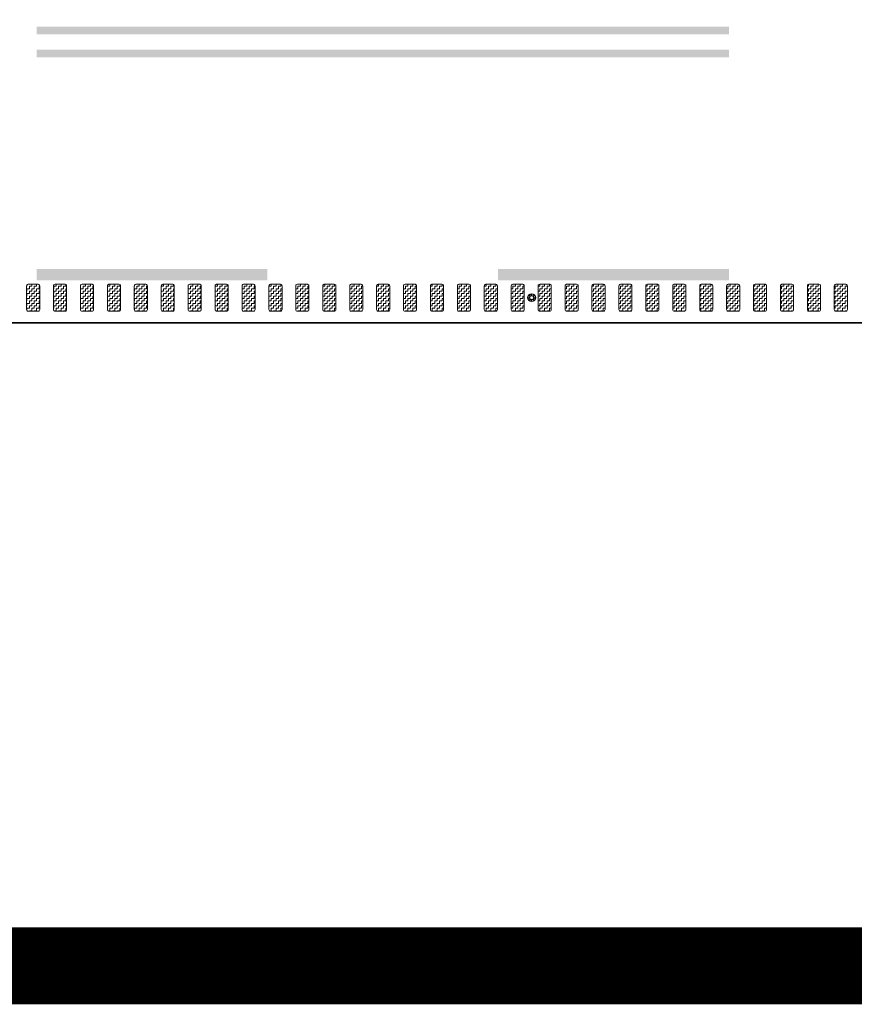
# Model space of a CAD drawing. Header units: metres. Extents: x -699 to 2316, y -1199 to 781.
# Tile 369 of 593: x 784 to 794, y -299 to -286. Entities that reach past the tile are written whole.
import ezdxf

# ---------------------------------------------------------------- set-up
doc = ezdxf.new("R2010")
doc.units = ezdxf.units.M
doc.linetypes.add('VW-3-3_STREEP', pattern=[6, 3, -3])
doc.linetypes.add('VW-9-3_STREEP', pattern=[12, 9, -3])
for name, color, linetype, lineweight in [('N-WA-IE-MEUBILAIR_WEGMEUBILAIR-S', 7, 'Continuous', 25), ('N-WA-VW-MARKERING_DYNAMISCH-G', 7, 'Continuous', 35), ('N-WE-VH-KANTVERHARDING-G', 210, 'Continuous', 35), ('N-WE-VW-MARKERING_LANGS_STREEP_33-G', 7, 'VW-3-3_STREEP', 13), ('N-WE-VW-MARKERING_LANGS_STREEP_93-G', 7, 'VW-9-3_STREEP', 13)]:
    doc.layers.add(name, color=color, linetype=linetype, lineweight=lineweight)
doc.layers.add('X-XX-AL-TEKENBLAD_VIEWPORT-G', color=7, linetype='Continuous', lineweight=18, plot=False)
pattern_1 = [(180, (0, 0), (-0.03175, -0.03175), [0.03175, -0.03175]), (270, (-0.03175, 0), (0.03175, -0.03175), [0.03175, -0.03175])]

# ---------------------------------------------------------------- blocks, each defined once
blk = doc.blocks.new('SIE-WEG_GLASBOLREFLECTOR-SO')
for p, q in [((-0.375, 0), (-0.199, 0)), ((-0.141, 0.141), (-0.265, 0.265)), ((0, 0.2), (0, 0.375)), ((0.142, 0.141), (0.265, 0.265)), ((0.201, 0), (0.375, 0)), ((-0.265, -0.266), (-0.141, -0.141)), ((0, -0.375), (0, -0.2)), ((0.265, -0.266), (0.142, -0.142))]:
    blk.add_line(p, q)
for centre, radius in [((0, 0), 0.375), ((0.001, 0), 0.2)]:
    blk.add_circle(centre, radius)
blk = doc.blocks.new('glasbol')
at = {"layer": 'N-WA-IE-MEUBILAIR_WEGMEUBILAIR-S'}
blk.add_blockref('SIE-WEG_GLASBOLREFLECTOR-SO', (-0.001, 0), dxfattribs=at)

msp = doc.modelspace()

# ---------------------------------------------------------------- hatches: boundary and pattern name
at = {"layer": 'N-WA-VW-MARKERING_DYNAMISCH-G', "lineweight": 9}
h = msp.add_hatch(dxfattribs=at)
h.set_pattern_fill('ZIGZAG', color=8, scale=0.01, angle=180, style=0)
h.set_pattern_definition(pattern_1)
edge = h.paths.add_edge_path()
edge.add_line((783.7017, -289.3115), (783.8317, -289.3115))
edge.add_arc((783.8317, -289.3315), 0.02, 0, 90, ccw=False)
edge.add_line((783.8517, -289.3315), (783.8517, -289.6415))
edge.add_arc((783.8317, -289.6415), 0.02, 270, 360, ccw=False)
edge.add_line((783.8317, -289.6615), (783.7017, -289.6615))
edge.add_arc((783.7017, -289.6415), 0.02, 180, 270, ccw=False)
edge.add_line((783.6817, -289.6415), (783.6817, -289.3315))
edge.add_arc((783.7017, -289.3315), 0.02, 90, 180, ccw=False)
h = msp.add_hatch(dxfattribs=at)
h.set_pattern_fill('ZIGZAG', color=8, scale=0.01, angle=180, style=0)
h.set_pattern_definition(pattern_1)
edge = h.paths.add_edge_path()
edge.add_line((784.0517, -289.3115), (784.1817, -289.3115))
edge.add_arc((784.1817, -289.3315), 0.02, 0, 90, ccw=False)
edge.add_line((784.2017, -289.3315), (784.2017, -289.6415))
edge.add_arc((784.1817, -289.6415), 0.02, 270, 360, ccw=False)
edge.add_line((784.1817, -289.6615), (784.0517, -289.6615))
edge.add_arc((784.0517, -289.6415), 0.02, 180, 270, ccw=False)
edge.add_line((784.0317, -289.6415), (784.0317, -289.3315))
edge.add_arc((784.0517, -289.3315), 0.02, 90, 180, ccw=False)
h = msp.add_hatch(dxfattribs=at)
h.set_pattern_fill('ZIGZAG', color=8, scale=0.01, angle=180, style=0)
h.set_pattern_definition(pattern_1)
edge = h.paths.add_edge_path()
edge.add_line((784.4017, -289.3115), (784.5317, -289.3115))
edge.add_arc((784.5317, -289.3315), 0.02, 0, 90, ccw=False)
edge.add_line((784.5517, -289.3315), (784.5517, -289.6415))
edge.add_arc((784.5317, -289.6415), 0.02, 270, 360, ccw=False)
edge.add_line((784.5317, -289.6615), (784.4017, -289.6615))
edge.add_arc((784.4017, -289.6415), 0.02, 180, 270, ccw=False)
edge.add_line((784.3817, -289.6415), (784.3817, -289.3315))
edge.add_arc((784.4017, -289.3315), 0.02, 90, 180, ccw=False)
h = msp.add_hatch(dxfattribs=at)
h.set_pattern_fill('ZIGZAG', color=8, scale=0.01, angle=180, style=0)
h.set_pattern_definition(pattern_1)
edge = h.paths.add_edge_path()
edge.add_line((784.7517, -289.3115), (784.8817, -289.3115))
edge.add_arc((784.8817, -289.3315), 0.02, 0, 90, ccw=False)
edge.add_line((784.9017, -289.3315), (784.9017, -289.6415))
edge.add_arc((784.8817, -289.6415), 0.02, 270, 360, ccw=False)
edge.add_line((784.8817, -289.6615), (784.7517, -289.6615))
edge.add_arc((784.7517, -289.6415), 0.02, 180, 270, ccw=False)
edge.add_line((784.7317, -289.6415), (784.7317, -289.3315))
edge.add_arc((784.7517, -289.3315), 0.02, 90, 180, ccw=False)
h = msp.add_hatch(dxfattribs=at)
h.set_pattern_fill('ZIGZAG', color=8, scale=0.01, angle=180, style=0)
h.set_pattern_definition(pattern_1)
edge = h.paths.add_edge_path()
edge.add_line((785.1017, -289.3115), (785.2317, -289.3115))
edge.add_arc((785.2317, -289.3315), 0.02, 0, 90, ccw=False)
edge.add_line((785.2517, -289.3315), (785.2517, -289.6415))
edge.add_arc((785.2317, -289.6415), 0.02, 270, 360, ccw=False)
edge.add_line((785.2317, -289.6615), (785.1017, -289.6615))
edge.add_arc((785.1017, -289.6415), 0.02, 180, 270, ccw=False)
edge.add_line((785.0817, -289.6415), (785.0817, -289.3315))
edge.add_arc((785.1017, -289.3315), 0.02, 90, 180, ccw=False)
h = msp.add_hatch(dxfattribs=at)
h.set_pattern_fill('ZIGZAG', color=8, scale=0.01, angle=180, style=0)
h.set_pattern_definition(pattern_1)
edge = h.paths.add_edge_path()
edge.add_line((785.4517, -289.3115), (785.5817, -289.3115))
edge.add_arc((785.5817, -289.3315), 0.02, 0, 90, ccw=False)
edge.add_line((785.6017, -289.3315), (785.6017, -289.6415))
edge.add_arc((785.5817, -289.6415), 0.02, 270, 360, ccw=False)
edge.add_line((785.5817, -289.6615), (785.4517, -289.6615))
edge.add_arc((785.4517, -289.6415), 0.02, 180, 270, ccw=False)
edge.add_line((785.4317, -289.6415), (785.4317, -289.3315))
edge.add_arc((785.4517, -289.3315), 0.02, 90, 180, ccw=False)
h = msp.add_hatch(dxfattribs=at)
h.set_pattern_fill('ZIGZAG', color=8, scale=0.01, angle=180, style=0)
h.set_pattern_definition(pattern_1)
edge = h.paths.add_edge_path()
edge.add_line((785.8017, -289.3115), (785.9317, -289.3115))
edge.add_arc((785.9317, -289.3315), 0.02, 0, 90, ccw=False)
edge.add_line((785.9517, -289.3315), (785.9517, -289.6415))
edge.add_arc((785.9317, -289.6415), 0.02, 270, 360, ccw=False)
edge.add_line((785.9317, -289.6615), (785.8017, -289.6615))
edge.add_arc((785.8017, -289.6415), 0.02, 180, 270, ccw=False)
edge.add_line((785.7817, -289.6415), (785.7817, -289.3315))
edge.add_arc((785.8017, -289.3315), 0.02, 90, 180, ccw=False)
h = msp.add_hatch(dxfattribs=at)
h.set_pattern_fill('ZIGZAG', color=8, scale=0.01, angle=180, style=0)
h.set_pattern_definition(pattern_1)
edge = h.paths.add_edge_path()
edge.add_line((786.1517, -289.3115), (786.2817, -289.3115))
edge.add_arc((786.2817, -289.3315), 0.02, 0, 90, ccw=False)
edge.add_line((786.3017, -289.3315), (786.3017, -289.6415))
edge.add_arc((786.2817, -289.6415), 0.02, 270, 360, ccw=False)
edge.add_line((786.2817, -289.6615), (786.1517, -289.6615))
edge.add_arc((786.1517, -289.6415), 0.02, 180, 270, ccw=False)
edge.add_line((786.1317, -289.6415), (786.1317, -289.3315))
edge.add_arc((786.1517, -289.3315), 0.02, 90, 180, ccw=False)
h = msp.add_hatch(dxfattribs=at)
h.set_pattern_fill('ZIGZAG', color=8, scale=0.01, angle=180, style=0)
h.set_pattern_definition(pattern_1)
edge = h.paths.add_edge_path()
edge.add_line((786.5017, -289.3115), (786.6317, -289.3115))
edge.add_arc((786.6317, -289.3315), 0.02, 0, 90, ccw=False)
edge.add_line((786.6517, -289.3315), (786.6517, -289.6415))
edge.add_arc((786.6317, -289.6415), 0.02, 270, 360, ccw=False)
edge.add_line((786.6317, -289.6615), (786.5017, -289.6615))
edge.add_arc((786.5017, -289.6415), 0.02, 180, 270, ccw=False)
edge.add_line((786.4817, -289.6415), (786.4817, -289.3315))
edge.add_arc((786.5017, -289.3315), 0.02, 90, 180, ccw=False)
h = msp.add_hatch(dxfattribs=at)
h.set_pattern_fill('ZIGZAG', color=8, scale=0.01, angle=180, style=0)
h.set_pattern_definition(pattern_1)
edge = h.paths.add_edge_path()
edge.add_line((786.8517, -289.3115), (786.9817, -289.3115))
edge.add_arc((786.9817, -289.3315), 0.02, 0, 90, ccw=False)
edge.add_line((787.0017, -289.3315), (787.0017, -289.6415))
edge.add_arc((786.9817, -289.6415), 0.02, 270, 360, ccw=False)
edge.add_line((786.9817, -289.6615), (786.8517, -289.6615))
edge.add_arc((786.8517, -289.6415), 0.02, 180, 270, ccw=False)
edge.add_line((786.8317, -289.6415), (786.8317, -289.3315))
edge.add_arc((786.8517, -289.3315), 0.02, 90, 180, ccw=False)
h = msp.add_hatch(dxfattribs=at)
h.set_pattern_fill('ZIGZAG', color=8, scale=0.01, angle=180, style=0)
h.set_pattern_definition(pattern_1)
edge = h.paths.add_edge_path()
edge.add_line((787.2017, -289.3115), (787.3317, -289.3115))
edge.add_arc((787.3317, -289.3315), 0.02, 0, 90, ccw=False)
edge.add_line((787.3517, -289.3315), (787.3517, -289.6415))
edge.add_arc((787.3317, -289.6415), 0.02, 270, 360, ccw=False)
edge.add_line((787.3317, -289.6615), (787.2017, -289.6615))
edge.add_arc((787.2017, -289.6415), 0.02, 180, 270, ccw=False)
edge.add_line((787.1817, -289.6415), (787.1817, -289.3315))
edge.add_arc((787.2017, -289.3315), 0.02, 90, 180, ccw=False)
h = msp.add_hatch(dxfattribs=at)
h.set_pattern_fill('ZIGZAG', color=8, scale=0.01, angle=180, style=0)
h.set_pattern_definition(pattern_1)
edge = h.paths.add_edge_path()
edge.add_line((787.5517, -289.3115), (787.6817, -289.3115))
edge.add_arc((787.6817, -289.3315), 0.02, 0, 90, ccw=False)
edge.add_line((787.7017, -289.3315), (787.7017, -289.6415))
edge.add_arc((787.6817, -289.6415), 0.02, 270, 360, ccw=False)
edge.add_line((787.6817, -289.6615), (787.5517, -289.6615))
edge.add_arc((787.5517, -289.6415), 0.02, 180, 270, ccw=False)
edge.add_line((787.5317, -289.6415), (787.5317, -289.3315))
edge.add_arc((787.5517, -289.3315), 0.02, 90, 180, ccw=False)
h = msp.add_hatch(dxfattribs=at)
h.set_pattern_fill('ZIGZAG', color=8, scale=0.01, angle=180, style=0)
h.set_pattern_definition(pattern_1)
edge = h.paths.add_edge_path()
edge.add_line((787.9017, -289.3115), (788.0317, -289.3115))
edge.add_arc((788.0317, -289.3315), 0.02, 0, 90, ccw=False)
edge.add_line((788.0517, -289.3315), (788.0517, -289.6415))
edge.add_arc((788.0317, -289.6415), 0.02, 270, 360, ccw=False)
edge.add_line((788.0317, -289.6615), (787.9017, -289.6615))
edge.add_arc((787.9017, -289.6415), 0.02, 180, 270, ccw=False)
edge.add_line((787.8817, -289.6415), (787.8817, -289.3315))
edge.add_arc((787.9017, -289.3315), 0.02, 90, 180, ccw=False)
h = msp.add_hatch(dxfattribs=at)
h.set_pattern_fill('ZIGZAG', color=8, scale=0.01, angle=180, style=0)
h.set_pattern_definition(pattern_1)
edge = h.paths.add_edge_path()
edge.add_line((788.2517, -289.3115), (788.3817, -289.3115))
edge.add_arc((788.3817, -289.3315), 0.02, 0, 90, ccw=False)
edge.add_line((788.4017, -289.3315), (788.4017, -289.6415))
edge.add_arc((788.3817, -289.6415), 0.02, 270, 360, ccw=False)
edge.add_line((788.3817, -289.6615), (788.2517, -289.6615))
edge.add_arc((788.2517, -289.6415), 0.02, 180, 270, ccw=False)
edge.add_line((788.2317, -289.6415), (788.2317, -289.3315))
edge.add_arc((788.2517, -289.3315), 0.02, 90, 180, ccw=False)
h = msp.add_hatch(dxfattribs=at)
h.set_pattern_fill('ZIGZAG', color=8, scale=0.01, angle=180, style=0)
h.set_pattern_definition(pattern_1)
edge = h.paths.add_edge_path()
edge.add_line((788.6017, -289.3115), (788.7317, -289.3115))
edge.add_arc((788.7317, -289.3315), 0.02, 0, 90, ccw=False)
edge.add_line((788.7517, -289.3315), (788.7517, -289.6415))
edge.add_arc((788.7317, -289.6415), 0.02, 270, 360, ccw=False)
edge.add_line((788.7317, -289.6615), (788.6017, -289.6615))
edge.add_arc((788.6017, -289.6415), 0.02, 180, 270, ccw=False)
edge.add_line((788.5817, -289.6415), (788.5817, -289.3315))
edge.add_arc((788.6017, -289.3315), 0.02, 90, 180, ccw=False)
h = msp.add_hatch(dxfattribs=at)
h.set_pattern_fill('ZIGZAG', color=8, scale=0.01, angle=180, style=0)
h.set_pattern_definition(pattern_1)
edge = h.paths.add_edge_path()
edge.add_line((788.9517, -289.3115), (789.0817, -289.3115))
edge.add_arc((789.0817, -289.3315), 0.02, 0, 90, ccw=False)
edge.add_line((789.1017, -289.3315), (789.1017, -289.6415))
edge.add_arc((789.0817, -289.6415), 0.02, 270, 360, ccw=False)
edge.add_line((789.0817, -289.6615), (788.9517, -289.6615))
edge.add_arc((788.9517, -289.6415), 0.02, 180, 270, ccw=False)
edge.add_line((788.9317, -289.6415), (788.9317, -289.3315))
edge.add_arc((788.9517, -289.3315), 0.02, 90, 180, ccw=False)
h = msp.add_hatch(dxfattribs=at)
h.set_pattern_fill('ZIGZAG', color=8, scale=0.01, angle=180, style=0)
h.set_pattern_definition(pattern_1)
edge = h.paths.add_edge_path()
edge.add_line((789.3017, -289.3115), (789.4317, -289.3115))
edge.add_arc((789.4317, -289.3315), 0.02, 0, 90, ccw=False)
edge.add_line((789.4517, -289.3315), (789.4517, -289.6415))
edge.add_arc((789.4317, -289.6415), 0.02, 270, 360, ccw=False)
edge.add_line((789.4317, -289.6615), (789.3017, -289.6615))
edge.add_arc((789.3017, -289.6415), 0.02, 180, 270, ccw=False)
edge.add_line((789.2817, -289.6415), (789.2817, -289.3315))
edge.add_arc((789.3017, -289.3315), 0.02, 90, 180, ccw=False)
h = msp.add_hatch(dxfattribs=at)
h.set_pattern_fill('ZIGZAG', color=8, scale=0.01, angle=180, style=0)
h.set_pattern_definition(pattern_1)
edge = h.paths.add_edge_path()
edge.add_line((789.6517, -289.3115), (789.7817, -289.3115))
edge.add_arc((789.7817, -289.3315), 0.02, 0, 90, ccw=False)
edge.add_line((789.8017, -289.3315), (789.8017, -289.6415))
edge.add_arc((789.7817, -289.6415), 0.02, 270, 360, ccw=False)
edge.add_line((789.7817, -289.6615), (789.6517, -289.6615))
edge.add_arc((789.6517, -289.6415), 0.02, 180, 270, ccw=False)
edge.add_line((789.6317, -289.6415), (789.6317, -289.3315))
edge.add_arc((789.6517, -289.3315), 0.02, 90, 180, ccw=False)
h = msp.add_hatch(dxfattribs=at)
h.set_pattern_fill('ZIGZAG', color=8, scale=0.01, angle=180, style=0)
h.set_pattern_definition(pattern_1)
edge = h.paths.add_edge_path()
edge.add_line((790.0017, -289.3115), (790.1317, -289.3115))
edge.add_arc((790.1317, -289.3315), 0.02, 0, 90, ccw=False)
edge.add_line((790.1517, -289.3315), (790.1517, -289.6415))
edge.add_arc((790.1317, -289.6415), 0.02, 270, 360, ccw=False)
edge.add_line((790.1317, -289.6615), (790.0017, -289.6615))
edge.add_arc((790.0017, -289.6415), 0.02, 180, 270, ccw=False)
edge.add_line((789.9817, -289.6415), (789.9817, -289.3315))
edge.add_arc((790.0017, -289.3315), 0.02, 90, 180, ccw=False)
h = msp.add_hatch(dxfattribs=at)
h.set_pattern_fill('ZIGZAG', color=8, scale=0.01, angle=180, style=0)
h.set_pattern_definition(pattern_1)
edge = h.paths.add_edge_path()
edge.add_line((790.3517, -289.3115), (790.4817, -289.3115))
edge.add_arc((790.4817, -289.3315), 0.02, 0, 90, ccw=False)
edge.add_line((790.5017, -289.3315), (790.5017, -289.6415))
edge.add_arc((790.4817, -289.6415), 0.02, 270, 360, ccw=False)
edge.add_line((790.4817, -289.6615), (790.3517, -289.6615))
edge.add_arc((790.3517, -289.6415), 0.02, 180, 270, ccw=False)
edge.add_line((790.3317, -289.6415), (790.3317, -289.3315))
edge.add_arc((790.3517, -289.3315), 0.02, 90, 180, ccw=False)
h = msp.add_hatch(dxfattribs=at)
h.set_pattern_fill('ZIGZAG', color=8, scale=0.01, angle=180, style=0)
h.set_pattern_definition(pattern_1)
edge = h.paths.add_edge_path()
edge.add_line((790.7017, -289.3115), (790.8317, -289.3115))
edge.add_arc((790.8317, -289.3315), 0.02, 0, 90, ccw=False)
edge.add_line((790.8517, -289.3315), (790.8517, -289.6415))
edge.add_arc((790.8317, -289.6415), 0.02, 270, 360, ccw=False)
edge.add_line((790.8317, -289.6615), (790.7017, -289.6615))
edge.add_arc((790.7017, -289.6415), 0.02, 180, 270, ccw=False)
edge.add_line((790.6817, -289.6415), (790.6817, -289.3315))
edge.add_arc((790.7017, -289.3315), 0.02, 90, 180, ccw=False)
h = msp.add_hatch(dxfattribs=at)
h.set_pattern_fill('ZIGZAG', color=8, scale=0.01, angle=180, style=0)
h.set_pattern_definition(pattern_1)
edge = h.paths.add_edge_path()
edge.add_line((791.0517, -289.3115), (791.1817, -289.3115))
edge.add_arc((791.1817, -289.3315), 0.02, 0, 90, ccw=False)
edge.add_line((791.2017, -289.3315), (791.2017, -289.6415))
edge.add_arc((791.1817, -289.6415), 0.02, 270, 360, ccw=False)
edge.add_line((791.1817, -289.6615), (791.0517, -289.6615))
edge.add_arc((791.0517, -289.6415), 0.02, 180, 270, ccw=False)
edge.add_line((791.0317, -289.6415), (791.0317, -289.3315))
edge.add_arc((791.0517, -289.3315), 0.02, 90, 180, ccw=False)
h = msp.add_hatch(dxfattribs=at)
h.set_pattern_fill('ZIGZAG', color=8, scale=0.01, angle=180, style=0)
h.set_pattern_definition(pattern_1)
edge = h.paths.add_edge_path()
edge.add_line((791.4017, -289.3115), (791.5317, -289.3115))
edge.add_arc((791.5317, -289.3315), 0.02, 0, 90, ccw=False)
edge.add_line((791.5517, -289.3315), (791.5517, -289.6415))
edge.add_arc((791.5317, -289.6415), 0.02, 270, 360, ccw=False)
edge.add_line((791.5317, -289.6615), (791.4017, -289.6615))
edge.add_arc((791.4017, -289.6415), 0.02, 180, 270, ccw=False)
edge.add_line((791.3817, -289.6415), (791.3817, -289.3315))
edge.add_arc((791.4017, -289.3315), 0.02, 90, 180, ccw=False)
h = msp.add_hatch(dxfattribs=at)
h.set_pattern_fill('ZIGZAG', color=8, scale=0.01, angle=180, style=0)
h.set_pattern_definition(pattern_1)
edge = h.paths.add_edge_path()
edge.add_line((791.7517, -289.3115), (791.8817, -289.3115))
edge.add_arc((791.8817, -289.3315), 0.02, 0, 90, ccw=False)
edge.add_line((791.9017, -289.3315), (791.9017, -289.6415))
edge.add_arc((791.8817, -289.6415), 0.02, 270, 360, ccw=False)
edge.add_line((791.8817, -289.6615), (791.7517, -289.6615))
edge.add_arc((791.7517, -289.6415), 0.02, 180, 270, ccw=False)
edge.add_line((791.7317, -289.6415), (791.7317, -289.3315))
edge.add_arc((791.7517, -289.3315), 0.02, 90, 180, ccw=False)
h = msp.add_hatch(dxfattribs=at)
h.set_pattern_fill('ZIGZAG', color=8, scale=0.01, angle=180, style=0)
h.set_pattern_definition(pattern_1)
edge = h.paths.add_edge_path()
edge.add_line((792.1017, -289.3115), (792.2317, -289.3115))
edge.add_arc((792.2317, -289.3315), 0.02, 0, 90, ccw=False)
edge.add_line((792.2517, -289.3315), (792.2517, -289.6415))
edge.add_arc((792.2317, -289.6415), 0.02, 270, 360, ccw=False)
edge.add_line((792.2317, -289.6615), (792.1017, -289.6615))
edge.add_arc((792.1017, -289.6415), 0.02, 180, 270, ccw=False)
edge.add_line((792.0817, -289.6415), (792.0817, -289.3315))
edge.add_arc((792.1017, -289.3315), 0.02, 90, 180, ccw=False)
h = msp.add_hatch(dxfattribs=at)
h.set_pattern_fill('ZIGZAG', color=8, scale=0.01, angle=180, style=0)
h.set_pattern_definition(pattern_1)
edge = h.paths.add_edge_path()
edge.add_line((792.4517, -289.3115), (792.5817, -289.3115))
edge.add_arc((792.5817, -289.3315), 0.02, 0, 90, ccw=False)
edge.add_line((792.6017, -289.3315), (792.6017, -289.6415))
edge.add_arc((792.5817, -289.6415), 0.02, 270, 360, ccw=False)
edge.add_line((792.5817, -289.6615), (792.4517, -289.6615))
edge.add_arc((792.4517, -289.6415), 0.02, 180, 270, ccw=False)
edge.add_line((792.4317, -289.6415), (792.4317, -289.3315))
edge.add_arc((792.4517, -289.3315), 0.02, 90, 180, ccw=False)
h = msp.add_hatch(dxfattribs=at)
h.set_pattern_fill('ZIGZAG', color=8, scale=0.01, angle=180, style=0)
h.set_pattern_definition(pattern_1)
edge = h.paths.add_edge_path()
edge.add_line((792.8017, -289.3115), (792.9317, -289.3115))
edge.add_arc((792.9317, -289.3315), 0.02, 0, 90, ccw=False)
edge.add_line((792.9517, -289.3315), (792.9517, -289.6415))
edge.add_arc((792.9317, -289.6415), 0.02, 270, 360, ccw=False)
edge.add_line((792.9317, -289.6615), (792.8017, -289.6615))
edge.add_arc((792.8017, -289.6415), 0.02, 180, 270, ccw=False)
edge.add_line((792.7817, -289.6415), (792.7817, -289.3315))
edge.add_arc((792.8017, -289.3315), 0.02, 90, 180, ccw=False)
h = msp.add_hatch(dxfattribs=at)
h.set_pattern_fill('ZIGZAG', color=8, scale=0.01, angle=180, style=0)
h.set_pattern_definition(pattern_1)
edge = h.paths.add_edge_path()
edge.add_line((793.1517, -289.3115), (793.2817, -289.3115))
edge.add_arc((793.2817, -289.3315), 0.02, 0, 90, ccw=False)
edge.add_line((793.3017, -289.3315), (793.3017, -289.6415))
edge.add_arc((793.2817, -289.6415), 0.02, 270, 360, ccw=False)
edge.add_line((793.2817, -289.6615), (793.1517, -289.6615))
edge.add_arc((793.1517, -289.6415), 0.02, 180, 270, ccw=False)
edge.add_line((793.1317, -289.6415), (793.1317, -289.3315))
edge.add_arc((793.1517, -289.3315), 0.02, 90, 180, ccw=False)
h = msp.add_hatch(dxfattribs=at)
h.set_pattern_fill('ZIGZAG', color=8, scale=0.01, angle=180, style=0)
h.set_pattern_definition(pattern_1)
edge = h.paths.add_edge_path()
edge.add_line((793.5017, -289.3115), (793.6317, -289.3115))
edge.add_arc((793.6317, -289.3315), 0.02, 0, 90, ccw=False)
edge.add_line((793.6517, -289.3315), (793.6517, -289.6415))
edge.add_arc((793.6317, -289.6415), 0.02, 270, 360, ccw=False)
edge.add_line((793.6317, -289.6615), (793.5017, -289.6615))
edge.add_arc((793.5017, -289.6415), 0.02, 180, 270, ccw=False)
edge.add_line((793.4817, -289.6415), (793.4817, -289.3315))
edge.add_arc((793.5017, -289.3315), 0.02, 90, 180, ccw=False)
h = msp.add_hatch(dxfattribs=at)
h.set_pattern_fill('ZIGZAG', color=8, scale=0.01, angle=180, style=0)
h.set_pattern_definition(pattern_1)
edge = h.paths.add_edge_path()
edge.add_line((793.8517, -289.3115), (793.9817, -289.3115))
edge.add_arc((793.9817, -289.3315), 0.02, 0, 90, ccw=False)
edge.add_line((794.0017, -289.3315), (794.0017, -289.6415))
edge.add_arc((793.9817, -289.6415), 0.02, 270, 360, ccw=False)
edge.add_line((793.9817, -289.6615), (793.8517, -289.6615))
edge.add_arc((793.8517, -289.6415), 0.02, 180, 270, ccw=False)
edge.add_line((793.8317, -289.6415), (793.8317, -289.3315))
edge.add_arc((793.8517, -289.3315), 0.02, 90, 180, ccw=False)
h = msp.add_hatch(dxfattribs=at)
h.set_pattern_fill('ZIGZAG', color=8, scale=0.01, angle=180, style=0)
h.set_pattern_definition(pattern_1)
edge = h.paths.add_edge_path()
edge.add_line((794.2017, -289.3115), (794.3317, -289.3115))
edge.add_arc((794.3317, -289.3315), 0.02, 0, 90, ccw=False)
edge.add_line((794.3517, -289.3315), (794.3517, -289.6415))
edge.add_arc((794.3317, -289.6415), 0.02, 270, 360, ccw=False)
edge.add_line((794.3317, -289.6615), (794.2017, -289.6615))
edge.add_arc((794.2017, -289.6415), 0.02, 180, 270, ccw=False)
edge.add_line((794.1817, -289.6415), (794.1817, -289.3315))
edge.add_arc((794.2017, -289.3315), 0.02, 90, 180, ccw=False)

# ---------------------------------------------------------------- linework, layer by layer
at = {"layer": 'N-WA-VW-MARKERING_DYNAMISCH-G', "color": 8, "lineweight": 9}
for points in [[(783.7017, -289.3115), (783.8317, -289.3115, -0.4142136), (783.8517, -289.3315), (783.8517, -289.6415, -0.4142136), (783.8317, -289.6615), (783.7017, -289.6615, -0.4142136), (783.6817, -289.6415), (783.6817, -289.3315, -0.4142136)], [(784.0517, -289.3115), (784.1817, -289.3115, -0.4142136), (784.2017, -289.3315), (784.2017, -289.6415, -0.4142136), (784.1817, -289.6615), (784.0517, -289.6615, -0.4142136), (784.0317, -289.6415), (784.0317, -289.3315, -0.4142136)], [(784.4017, -289.3115), (784.5317, -289.3115, -0.4142136), (784.5517, -289.3315), (784.5517, -289.6415, -0.4142136), (784.5317, -289.6615), (784.4017, -289.6615, -0.4142136), (784.3817, -289.6415), (784.3817, -289.3315, -0.4142136)], [(784.7517, -289.3115), (784.8817, -289.3115, -0.4142136), (784.9017, -289.3315), (784.9017, -289.6415, -0.4142136), (784.8817, -289.6615), (784.7517, -289.6615, -0.4142136), (784.7317, -289.6415), (784.7317, -289.3315, -0.4142136)], [(785.1017, -289.3115), (785.2317, -289.3115, -0.4142136), (785.2517, -289.3315), (785.2517, -289.6415, -0.4142136), (785.2317, -289.6615), (785.1017, -289.6615, -0.4142136), (785.0817, -289.6415), (785.0817, -289.3315, -0.4142136)], [(785.4517, -289.3115), (785.5817, -289.3115, -0.4142136), (785.6017, -289.3315), (785.6017, -289.6415, -0.4142136), (785.5817, -289.6615), (785.4517, -289.6615, -0.4142136), (785.4317, -289.6415), (785.4317, -289.3315, -0.4142136)], [(785.8017, -289.3115), (785.9317, -289.3115, -0.4142136), (785.9517, -289.3315), (785.9517, -289.6415, -0.4142136), (785.9317, -289.6615), (785.8017, -289.6615, -0.4142136), (785.7817, -289.6415), (785.7817, -289.3315, -0.4142136)], [(786.1517, -289.3115), (786.2817, -289.3115, -0.4142136), (786.3017, -289.3315), (786.3017, -289.6415, -0.4142136), (786.2817, -289.6615), (786.1517, -289.6615, -0.4142136), (786.1317, -289.6415), (786.1317, -289.3315, -0.4142136)], [(786.5017, -289.3115), (786.6317, -289.3115, -0.4142136), (786.6517, -289.3315), (786.6517, -289.6415, -0.4142136), (786.6317, -289.6615), (786.5017, -289.6615, -0.4142136), (786.4817, -289.6415), (786.4817, -289.3315, -0.4142136)], [(786.8517, -289.3115), (786.9817, -289.3115, -0.4142136), (787.0017, -289.3315), (787.0017, -289.6415, -0.4142136), (786.9817, -289.6615), (786.8517, -289.6615, -0.4142136), (786.8317, -289.6415), (786.8317, -289.3315, -0.4142136)], [(787.2017, -289.3115), (787.3317, -289.3115, -0.4142136), (787.3517, -289.3315), (787.3517, -289.6415, -0.4142136), (787.3317, -289.6615), (787.2017, -289.6615, -0.4142136), (787.1817, -289.6415), (787.1817, -289.3315, -0.4142136)], [(787.5517, -289.3115), (787.6817, -289.3115, -0.4142136), (787.7017, -289.3315), (787.7017, -289.6415, -0.4142136), (787.6817, -289.6615), (787.5517, -289.6615, -0.4142136), (787.5317, -289.6415), (787.5317, -289.3315, -0.4142136)], [(787.9017, -289.3115), (788.0317, -289.3115, -0.4142136), (788.0517, -289.3315), (788.0517, -289.6415, -0.4142136), (788.0317, -289.6615), (787.9017, -289.6615, -0.4142136), (787.8817, -289.6415), (787.8817, -289.3315, -0.4142136)], [(788.2517, -289.3115), (788.3817, -289.3115, -0.4142136), (788.4017, -289.3315), (788.4017, -289.6415, -0.4142136), (788.3817, -289.6615), (788.2517, -289.6615, -0.4142136), (788.2317, -289.6415), (788.2317, -289.3315, -0.4142136)], [(788.6017, -289.3115), (788.7317, -289.3115, -0.4142136), (788.7517, -289.3315), (788.7517, -289.6415, -0.4142136), (788.7317, -289.6615), (788.6017, -289.6615, -0.4142136), (788.5817, -289.6415), (788.5817, -289.3315, -0.4142136)], [(788.9517, -289.3115), (789.0817, -289.3115, -0.4142136), (789.1017, -289.3315), (789.1017, -289.6415, -0.4142136), (789.0817, -289.6615), (788.9517, -289.6615, -0.4142136), (788.9317, -289.6415), (788.9317, -289.3315, -0.4142136)], [(789.3017, -289.3115), (789.4317, -289.3115, -0.4142136), (789.4517, -289.3315), (789.4517, -289.6415, -0.4142136), (789.4317, -289.6615), (789.3017, -289.6615, -0.4142136), (789.2817, -289.6415), (789.2817, -289.3315, -0.4142136)], [(789.6517, -289.3115), (789.7817, -289.3115, -0.4142136), (789.8017, -289.3315), (789.8017, -289.6415, -0.4142136), (789.7817, -289.6615), (789.6517, -289.6615, -0.4142136), (789.6317, -289.6415), (789.6317, -289.3315, -0.4142136)], [(790.0017, -289.3115), (790.1317, -289.3115, -0.4142136), (790.1517, -289.3315), (790.1517, -289.6415, -0.4142136), (790.1317, -289.6615), (790.0017, -289.6615, -0.4142136), (789.9817, -289.6415), (789.9817, -289.3315, -0.4142136)], [(790.3517, -289.3115), (790.4817, -289.3115, -0.4142136), (790.5017, -289.3315), (790.5017, -289.6415, -0.4142136), (790.4817, -289.6615), (790.3517, -289.6615, -0.4142136), (790.3317, -289.6415), (790.3317, -289.3315, -0.4142136)], [(790.7017, -289.3115), (790.8317, -289.3115, -0.4142136), (790.8517, -289.3315), (790.8517, -289.6415, -0.4142136), (790.8317, -289.6615), (790.7017, -289.6615, -0.4142136), (790.6817, -289.6415), (790.6817, -289.3315, -0.4142136)], [(791.0517, -289.3115), (791.1817, -289.3115, -0.4142136), (791.2017, -289.3315), (791.2017, -289.6415, -0.4142136), (791.1817, -289.6615), (791.0517, -289.6615, -0.4142136), (791.0317, -289.6415), (791.0317, -289.3315, -0.4142136)], [(791.4017, -289.3115), (791.5317, -289.3115, -0.4142136), (791.5517, -289.3315), (791.5517, -289.6415, -0.4142136), (791.5317, -289.6615), (791.4017, -289.6615, -0.4142136), (791.3817, -289.6415), (791.3817, -289.3315, -0.4142136)], [(791.7517, -289.3115), (791.8817, -289.3115, -0.4142136), (791.9017, -289.3315), (791.9017, -289.6415, -0.4142136), (791.8817, -289.6615), (791.7517, -289.6615, -0.4142136), (791.7317, -289.6415), (791.7317, -289.3315, -0.4142136)], [(792.1017, -289.3115), (792.2317, -289.3115, -0.4142136), (792.2517, -289.3315), (792.2517, -289.6415, -0.4142136), (792.2317, -289.6615), (792.1017, -289.6615, -0.4142136), (792.0817, -289.6415), (792.0817, -289.3315, -0.4142136)], [(792.4517, -289.3115), (792.5817, -289.3115, -0.4142136), (792.6017, -289.3315), (792.6017, -289.6415, -0.4142136), (792.5817, -289.6615), (792.4517, -289.6615, -0.4142136), (792.4317, -289.6415), (792.4317, -289.3315, -0.4142136)], [(792.8017, -289.3115), (792.9317, -289.3115, -0.4142136), (792.9517, -289.3315), (792.9517, -289.6415, -0.4142136), (792.9317, -289.6615), (792.8017, -289.6615, -0.4142136), (792.7817, -289.6415), (792.7817, -289.3315, -0.4142136)], [(793.1517, -289.3115), (793.2817, -289.3115, -0.4142136), (793.3017, -289.3315), (793.3017, -289.6415, -0.4142136), (793.2817, -289.6615), (793.1517, -289.6615, -0.4142136), (793.1317, -289.6415), (793.1317, -289.3315, -0.4142136)], [(793.5017, -289.3115), (793.6317, -289.3115, -0.4142136), (793.6517, -289.3315), (793.6517, -289.6415, -0.4142136), (793.6317, -289.6615), (793.5017, -289.6615, -0.4142136), (793.4817, -289.6415), (793.4817, -289.3315, -0.4142136)], [(793.8517, -289.3115), (793.9817, -289.3115, -0.4142136), (794.0017, -289.3315), (794.0017, -289.6415, -0.4142136), (793.9817, -289.6615), (793.8517, -289.6615, -0.4142136), (793.8317, -289.6415), (793.8317, -289.3315, -0.4142136)], [(794.2017, -289.3115), (794.3317, -289.3115, -0.4142136), (794.3517, -289.3315), (794.3517, -289.6415, -0.4142136), (794.3317, -289.6615), (794.2017, -289.6615, -0.4142136), (794.1817, -289.6415), (794.1817, -289.3315, -0.4142136)]]:
    msp.add_lwpolyline(points, format="xyb", close=True, dxfattribs=at)
at = {"layer": 'N-WE-VH-KANTVERHARDING-G'}
msp.add_line((758.069, -289.8115), (853.2321, -289.8115), dxfattribs=at)
at = {"layer": 'N-WE-VW-MARKERING_LANGS_STREEP_33-G', "color": 253, "linetype": 'Continuous'}
for points in [[(783.8116, -289.2615), (786.8116, -289.2615), (783.8116, -289.1115), (786.8116, -289.1115)], [(789.8116, -289.2615), (792.8116, -289.2615), (789.8116, -289.1115), (792.8116, -289.1115)]]:
    msp.add_solid(points, dxfattribs=at)
at = {"layer": 'N-WE-VW-MARKERING_LANGS_STREEP_93-G', "color": 253, "linetype": 'Continuous'}
for points in [[(783.8116, -285.9615), (792.8116, -285.9615), (783.8116, -286.0615), (792.8116, -286.0615)], [(783.8116, -286.3615), (792.8116, -286.3615), (783.8116, -286.2615), (792.8116, -286.2615)]]:
    msp.add_solid(points, dxfattribs=at)
at = {"layer": 'X-XX-AL-TEKENBLAD_VIEWPORT-G', "color": 3, "const_width": 1}
msp.add_lwpolyline([(749.0799, -298.1762), (1099.9642, -298.1762), (1099.9642, -17.5014), (749.0799, -17.5014)], close=True, dxfattribs=at)

# ---------------------------------------------------------------- block references
at = {"layer": 'N-WA-IE-MEUBILAIR_WEGMEUBILAIR-S', "xscale": 0.1333332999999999, "yscale": 0.1333332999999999, "zscale": 0.1333332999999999, "rotation": 0.1723155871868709}
msp.add_blockref('glasbol', (790.247, -289.4865), dxfattribs=at)

doc.saveas('drawing.dxf')
